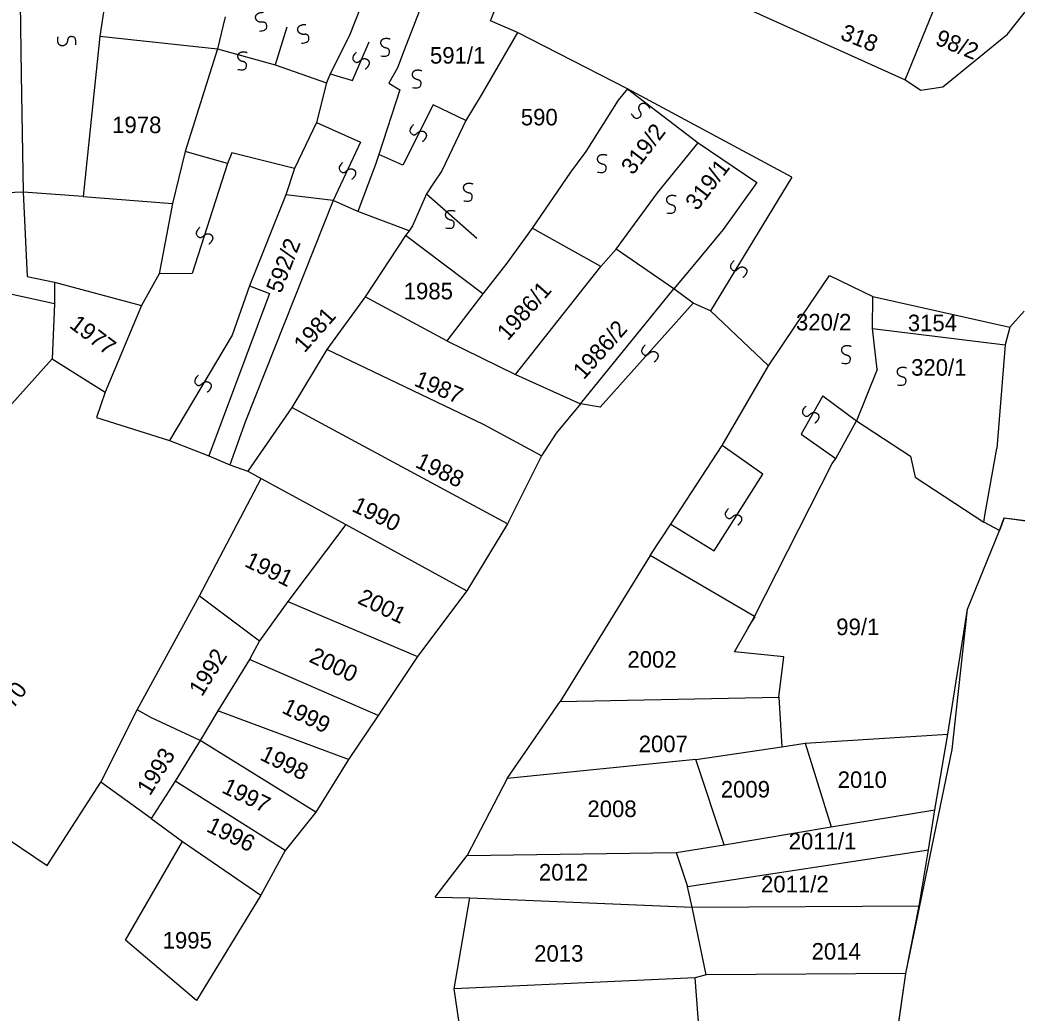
# Model space of a CAD drawing. Extents: x -581999 to -572728, y -1219553 to -1212032.
# Drawn here: x -577960.1 to -577839.6, y -1216017.4 to -1215897.4 of the extents above; entities that cross this region are included whole.
import ezdxf

# ---------------------------------------------------------------- set-up
doc = ezdxf.new("R2010")
doc.units = 0
for name, color, linetype in [('Vrstva 1', 7, 'Continuous'), ('Vrstva 2', 7, 'Continuous'), ('Vrstva 4', 7, 'Continuous'), ('Vrstva 6', 7, 'Continuous'), ('Vrstva 63', 7, 'Continuous')]:
    doc.layers.add(name, color=color, linetype=linetype)

msp = doc.modelspace()

# ---------------------------------------------------------------- linework, layer by layer
at = {"layer": 'Vrstva 1'}
for p, q in [((-577950.427, -1215899.366), (-577936.203, -1215900.862)), ((-577935.016, -1215914.742), (-577940.107, -1215913.283)), ((-577934.485, -1215913.454), (-577935.016, -1215914.742)), ((-577926.881, -1215915.342), (-577934.485, -1215913.454)), ((-577943.264, -1215928.043), (-577945.385, -1215931.886)), ((-577876.62, -1215932.521), (-577878.726, -1215931.588)), ((-577876.62, -1215932.521), (-577869.611, -1215939.181)), ((-577942, -1215948.205), (-577937.267, -1215950.057)), ((-577937.267, -1215950.057), (-577934.718, -1215951.121)), ((-577841.153, -1215957.555), (-577841.692, -1215959.06)), ((-577865.208, -1215984.753), (-577862.035, -1215994.861)), ((-577947.308, -1216008.557), (-577940.422, -1215996.639)), ((-577928.036, -1215997.721), (-577930.951, -1216003.15)), ((-577909.907, -1216003.376), (-577906.034, -1215998.338)), ((-577930.951, -1216003.15), (-577938.76, -1216015.86)), ((-577907.622, -1216014.439), (-577905.704, -1216003.471)), ((-577878.831, -1216004.594), (-577851.398, -1216004.407)), ((-577938.76, -1216015.86), (-577947.308, -1216008.557))]:
    msp.add_line(p, q, dxfattribs=at)
for points in [[(-577917.315, -1215891.763), (-577920.313, -1215899.351)], [(-577903.226, -1215897.498), (-577902.163, -1215894.847), (-577910.46, -1215892.043)], [(-577853.107, -1215904.632), (-577848.095, -1215892.33)], [(-577910.986, -1215894.153), (-577913.643, -1215901.045)], [(-577960.044, -1215895.365), (-577959.935, -1215903.99)], [(-577949.89, -1215895.917), (-577950.427, -1215899.366), (-577952.456, -1215918.732)], [(-577871.498, -1215896.339), (-577853.107, -1215904.632)], [(-577853.107, -1215904.632), (-577851.229, -1215905.854), (-577848.54, -1215905.454), (-577840.724, -1215899.111), (-577838.295, -1215896.004)], [(-577935.27, -1215897.017), (-577936.203, -1215900.862)], [(-577899.959, -1215898.92), (-577903.226, -1215897.498)], [(-577899.959, -1215898.92), (-577904.328, -1215906.474), (-577905.255, -1215907.997)], [(-577886.666, -1215905.714), (-577899.959, -1215898.92)], [(-577920.313, -1215899.351), (-577922.592, -1215903.879), (-577923.029, -1215905.003)], [(-577936.203, -1215900.862), (-577940.107, -1215913.283), (-577941.66, -1215919.557)], [(-577913.643, -1215901.045), (-577914.439, -1215903.166)], [(-577959.935, -1215903.99), (-577959.708, -1215918.187)], [(-577914.439, -1215903.166), (-577915.5, -1215905.021), (-577914.183, -1215905.82), (-577916.706, -1215913.648), (-577917.109, -1215914.834), (-577919.234, -1215920.533)], [(-577923.029, -1215905.003), (-577924.229, -1215909.777)], [(-577886.666, -1215905.714), (-577887.795, -1215907.082), (-577891.696, -1215913.263)], [(-577886.666, -1215905.714), (-577878.118, -1215912.23)], [(-577905.255, -1215907.997), (-577906.183, -1215909.521)], [(-577924.229, -1215909.777), (-577926.881, -1215915.342)], [(-577906.183, -1215909.521), (-577909.1, -1215915.616)], [(-577883.025, -1215918.271), (-577878.118, -1215912.23)], [(-577878.118, -1215912.23), (-577871.017, -1215917.019), (-577875.119, -1215922.713)], [(-577891.696, -1215913.263), (-577893.549, -1215915.78)], [(-577926.881, -1215915.342), (-577927.944, -1215918.524)], [(-577909.1, -1215915.616), (-577910.027, -1215917.007)], [(-577893.549, -1215915.78), (-577898.182, -1215922.534)], [(-577910.027, -1215917.007), (-577910.953, -1215918.397)], [(-577959.708, -1215918.187), (-577965.866, -1215918.452)], [(-577959.708, -1215918.187), (-577959.206, -1215928.403), (-577955.911, -1215929.072)], [(-577952.456, -1215918.732), (-577959.708, -1215918.187)], [(-577910.953, -1215918.397), (-577912.647, -1215922.271), (-577913.059, -1215922.852)], [(-577888.041, -1215925.074), (-577883.025, -1215918.271)], [(-577952.456, -1215918.732), (-577941.66, -1215919.557)], [(-577941.66, -1215919.557), (-577943.264, -1215928.043)], [(-577922.238, -1215919.183), (-577932.838, -1215945.858)], [(-577927.944, -1215918.524), (-577932.326, -1215929.524)], [(-577922.238, -1215919.183), (-577927.944, -1215918.524)], [(-577919.234, -1215920.533), (-577922.238, -1215919.183)], [(-577913.059, -1215922.852), (-577919.234, -1215920.533)], [(-577913.059, -1215922.852), (-577913.471, -1215923.432)], [(-577898.182, -1215922.534), (-577901.225, -1215926.772)], [(-577889.892, -1215927.192), (-577898.182, -1215922.534)], [(-577875.119, -1215922.713), (-577878.953, -1215927.362)], [(-577913.471, -1215923.432), (-577918.37, -1215930.849)], [(-577904.136, -1215930.479), (-577913.471, -1215923.432)], [(-577889.892, -1215927.192), (-577888.041, -1215925.074)], [(-577881.071, -1215929.862), (-577888.041, -1215925.074)], [(-577901.225, -1215926.772), (-577904.136, -1215930.479)], [(-577900.199, -1215940.228), (-577889.892, -1215927.192)], [(-577878.953, -1215927.362), (-577881.071, -1215929.862)], [(-577955.888, -1215931.684), (-577965.642, -1215929.542), (-577972.894, -1215928.865), (-577981.452, -1215929.547)], [(-577955.911, -1215929.072), (-577945.385, -1215931.886)], [(-577955.911, -1215929.072), (-577955.888, -1215931.684)], [(-577866.301, -1215934.258), (-577862.232, -1215928.247), (-577857.031, -1215930.781)], [(-577932.326, -1215929.524), (-577929.916, -1215930.442), (-577937.267, -1215950.057)], [(-577904.136, -1215930.479), (-577908.501, -1215936.173)], [(-577892.334, -1215943.761), (-577881.071, -1215929.862)], [(-577878.726, -1215931.588), (-577881.071, -1215929.862)], [(-577955.888, -1215931.684), (-577956.169, -1215938.316)], [(-577918.37, -1215930.849), (-577923.005, -1215937.205)], [(-577908.501, -1215936.173), (-577918.37, -1215930.849)], [(-577857.043, -1215934.664), (-577857.031, -1215930.781)], [(-577857.031, -1215930.781), (-577840.457, -1215934.502)], [(-577945.385, -1215931.886), (-577949.764, -1215942.355)], [(-577838.715, -1215932.565), (-577840.457, -1215934.502)], [(-577875.219, -1215948.798), (-577869.611, -1215939.181), (-577866.301, -1215934.258)], [(-577856.48, -1215939.624), (-577857.043, -1215934.664)], [(-577857.043, -1215934.664), (-577841.042, -1215936.637)], [(-577840.457, -1215934.502), (-577841.042, -1215936.637)], [(-577908.501, -1215936.173), (-577900.199, -1215940.228)], [(-577923.005, -1215937.205), (-577927.239, -1215944.226)], [(-577904.049, -1215946.259), (-577923.005, -1215937.205)], [(-577841.042, -1215936.637), (-577842.046, -1215949.162)], [(-577956.169, -1215938.316), (-577963.568, -1215946.491), (-577965.49, -1215949.174), (-577969.392, -1215954.967), (-577969.467, -1215955.109)], [(-577956.169, -1215938.316), (-577949.764, -1215942.355)], [(-577856.48, -1215939.624), (-577859.006, -1215945.831)], [(-577900.199, -1215940.228), (-577892.334, -1215943.761)], [(-577949.764, -1215942.355), (-577950.827, -1215945.403), (-577942, -1215948.205)], [(-577927.239, -1215944.226), (-577932.534, -1215951.908)], [(-577901.173, -1215958.266), (-577927.239, -1215944.226)], [(-577892.334, -1215943.761), (-577895.294, -1215947.304)], [(-577932.838, -1215945.858), (-577934.718, -1215951.121)], [(-577861.499, -1215950.392), (-577859.006, -1215945.831)], [(-577859.006, -1215945.831), (-577852.462, -1215950.112), (-577851.891, -1215952.636), (-577843.616, -1215958.086)], [(-577897.064, -1215950.054), (-577904.049, -1215946.259)], [(-577895.294, -1215947.304), (-577897.064, -1215950.054)], [(-577881.419, -1215958.298), (-577875.219, -1215948.798)], [(-577843.421, -1215957.01), (-577842.046, -1215949.162)], [(-577897.064, -1215950.054), (-577901.173, -1215958.266)], [(-577871.3, -1215969.444), (-577861.916, -1215950.959), (-577861.499, -1215950.392)], [(-577934.718, -1215951.121), (-577932.534, -1215951.908)], [(-577932.534, -1215951.908), (-577930.946, -1215952.774)], [(-577938.366, -1215966.948), (-577930.946, -1215952.774)], [(-577930.946, -1215952.774), (-577920.678, -1215958.362)], [(-577847.939, -1215983.69), (-577845.578, -1215968.561), (-577841.692, -1215959.06), (-577843.616, -1215958.086)], [(-577843.616, -1215958.086), (-577843.421, -1215957.01)], [(-577841.153, -1215957.555), (-577828.196, -1215959.173)], [(-577920.678, -1215958.362), (-577927.691, -1215967.631)], [(-577920.678, -1215958.362), (-577906.072, -1215966.344)], [(-577901.173, -1215958.266), (-577906.072, -1215966.344)], [(-577883.937, -1215962.087), (-577881.419, -1215958.298)], [(-577883.937, -1215962.087), (-577894.792, -1215979.728)], [(-577871.3, -1215969.444), (-577883.937, -1215962.087)], [(-577906.072, -1215966.344), (-577912.024, -1215974.287)], [(-577945.916, -1215980.723), (-577938.366, -1215966.948)], [(-577938.366, -1215966.948), (-577931.13, -1215972.397)], [(-577927.691, -1215967.631), (-577931.13, -1215972.397)], [(-577927.691, -1215967.631), (-577912.024, -1215974.287)], [(-577872.171, -1215970.981), (-577871.698, -1215970.229)], [(-577871.698, -1215970.229), (-577871.3, -1215969.444)], [(-577871.698, -1215970.229), (-577871.23, -1215969.485)], [(-577871.23, -1215969.485), (-577871.3, -1215969.444)], [(-577868.366, -1215979.193), (-577867.773, -1215974.343), (-577873.75, -1215973.75), (-577872.171, -1215970.981)], [(-577931.13, -1215972.397), (-577932.323, -1215974.649)], [(-577932.323, -1215974.649), (-577936.162, -1215980.872)], [(-577916.789, -1215981.437), (-577932.323, -1215974.649)], [(-577912.024, -1215974.287), (-577916.789, -1215981.437)], [(-577901.184, -1215989.032), (-577894.792, -1215979.728)], [(-577894.792, -1215979.728), (-577868.366, -1215979.193)], [(-577868.366, -1215979.193), (-577867.998, -1215985.208)], [(-577950.29, -1215989.465), (-577945.916, -1215980.723)], [(-577944.173, -1215981.714), (-577945.916, -1215980.723)], [(-577936.162, -1215980.872), (-577938.281, -1215984.448)], [(-577920.363, -1215986.733), (-577936.162, -1215980.872)], [(-577938.281, -1215984.448), (-577944.173, -1215981.714)], [(-577916.789, -1215981.437), (-577920.363, -1215986.733)], [(-577938.281, -1215984.448), (-577941.326, -1215989.348)], [(-577924.333, -1215993.088), (-577938.281, -1215984.448)], [(-577867.998, -1215985.208), (-577865.208, -1215984.753), (-577847.939, -1215983.69)], [(-577849.511, -1215992.806), (-577847.939, -1215983.69)], [(-577878.418, -1215986.743), (-577867.998, -1215985.208)], [(-577920.363, -1215986.733), (-577924.333, -1215993.088)], [(-577878.418, -1215986.743), (-577901.184, -1215989.032)], [(-577874.977, -1215997.031), (-577878.418, -1215986.743)], [(-577956.776, -1215999.528), (-577950.29, -1215989.465)], [(-577944.238, -1215993.85), (-577950.29, -1215989.465)], [(-577941.326, -1215989.348), (-577944.238, -1215993.85)], [(-577928.036, -1215997.721), (-577941.326, -1215989.348)], [(-577901.184, -1215989.032), (-577906.034, -1215998.338)], [(-577974.756, -1215990.892), (-577963.165, -1215995.263), (-577956.776, -1215999.528)], [(-577924.333, -1215993.088), (-577928.036, -1215997.721)], [(-577874.977, -1215997.031), (-577862.035, -1215994.861), (-577849.511, -1215992.806)], [(-577850.297, -1215997.654), (-577849.511, -1215992.806)], [(-577944.238, -1215993.85), (-577940.422, -1215996.639)], [(-577940.422, -1215996.639), (-577930.951, -1216003.15)], [(-577880.765, -1215997.992), (-577874.977, -1215997.031)], [(-577879.427, -1216002.068), (-577850.297, -1215997.654)], [(-577853.043, -1216012.586), (-577851.398, -1216004.407), (-577850.297, -1215997.654)], [(-577906.034, -1215998.338), (-577880.765, -1215997.992)], [(-577880.765, -1215997.992), (-577879.427, -1216002.068)], [(-577877.145, -1216012.741), (-577878.831, -1216004.594), (-577879.427, -1216002.068)], [(-577909.907, -1216003.376), (-577905.704, -1216003.471), (-577878.831, -1216004.594)], [(-577878.496, -1216013.127), (-577907.622, -1216014.439)], [(-577877.145, -1216012.741), (-577878.496, -1216013.127)], [(-577877.155, -1216030.671), (-577878.496, -1216013.127)], [(-577853.043, -1216012.586), (-577877.145, -1216012.741)], [(-577854.772, -1216024.692), (-577853.043, -1216012.586)], [(-577908.988, -1216034.275), (-577906.298, -1216023.171), (-577907.622, -1216014.439)]]:
    msp.add_lwpolyline(points, dxfattribs=at)
at = {"layer": 'Vrstva 4'}
for p, q in [((-577927.827, -1215898.25), (-577929.232, -1215902.801)), ((-577919.91, -1215904.718), (-577917.867, -1215900.046)), ((-577922.592, -1215903.879), (-577919.91, -1215904.718)), ((-577935.016, -1215914.742), (-577939.27, -1215928.036)), ((-577866.82, -1215916.364), (-577876.62, -1215932.521)), ((-577939.27, -1215928.036), (-577943.264, -1215928.043))]:
    msp.add_line(p, q, dxfattribs=at)
for points in [[(-577936.203, -1215900.862), (-577929.232, -1215902.801), (-577923.029, -1215905.003)], [(-577866.82, -1215916.364), (-577886.666, -1215905.714)], [(-577906.183, -1215909.521), (-577910.16, -1215907.629), (-577913.797, -1215914.924), (-577916.706, -1215913.648)], [(-577924.229, -1215909.777), (-577918.923, -1215912.159), (-577922.238, -1215919.183)], [(-577910.953, -1215918.397), (-577904.874, -1215923.745)], [(-577932.326, -1215929.524), (-577934.451, -1215935.488), (-577942, -1215948.205)], [(-577878.726, -1215931.588), (-577889.964, -1215944.163), (-577892.334, -1215943.761)], [(-577863.047, -1215942.797), (-577865.679, -1215947.432)], [(-577863.047, -1215942.797), (-577859.006, -1215945.831)], [(-577865.679, -1215947.432), (-577861.499, -1215950.392)], [(-577881.419, -1215958.298), (-577876.199, -1215961.542), (-577870.304, -1215952.273), (-577875.219, -1215948.798)]]:
    msp.add_lwpolyline(points, dxfattribs=at)
at = {"layer": 'Vrstva 6'}
for points in [[(-577931.13, -1215898.745), (-577930.279, -1215898.656), (-577930.227, -1215897.898), (-577930.543, -1215897.642), (-577930.959, -1215897.687), (-577931.291, -1215897.605), (-577931.508, -1215897.397), (-577931.599, -1215897.185), (-577931.6, -1215896.916), (-577931.397, -1215896.611), (-577930.809, -1215896.441), (-577930.629, -1215896.474)], [(-577926.039, -1215900.204), (-577925.188, -1215900.115), (-577925.136, -1215899.357), (-577925.452, -1215899.101), (-577925.868, -1215899.146), (-577926.2, -1215899.064), (-577926.417, -1215898.856), (-577926.508, -1215898.644), (-577926.509, -1215898.375), (-577926.306, -1215898.07), (-577925.718, -1215897.9), (-577925.538, -1215897.933)], [(-577953.341, -1215900.408), (-577953.246, -1215899.557), (-577953.976, -1215899.345), (-577954.293, -1215899.599), (-577954.338, -1215900.015), (-577954.489, -1215900.322), (-577954.738, -1215900.489), (-577954.965, -1215900.533), (-577955.228, -1215900.477), (-577955.483, -1215900.213), (-577955.523, -1215899.603), (-577955.453, -1215899.434)], [(-577916.458, -1215901.726), (-577915.617, -1215901.878), (-577915.354, -1215901.164), (-577915.586, -1215900.83), (-577915.998, -1215900.757), (-577916.294, -1215900.585), (-577916.444, -1215900.324), (-577916.472, -1215900.095), (-577916.398, -1215899.837), (-577916.117, -1215899.601), (-577915.505, -1215899.603), (-577915.342, -1215899.685)], [(-577933.732, -1215903.368), (-577932.891, -1215903.52), (-577932.628, -1215902.806), (-577932.86, -1215902.472), (-577933.272, -1215902.399), (-577933.568, -1215902.227), (-577933.718, -1215901.966), (-577933.746, -1215901.737), (-577933.672, -1215901.479), (-577933.391, -1215901.243), (-577932.779, -1215901.245), (-577932.616, -1215901.327)], [(-577919.449, -1215901.291), (-577920.036, -1215901.913), (-577919.581, -1215902.522), (-577919.175, -1215902.51), (-577918.889, -1215902.205), (-577918.583, -1215902.051), (-577918.283, -1215902.067), (-577918.076, -1215902.169), (-577917.9, -1215902.372), (-577917.855, -1215902.736), (-577918.19, -1215903.248), (-577918.348, -1215903.34)], [(-577912.64, -1215905.556), (-577911.799, -1215905.708), (-577911.536, -1215904.994), (-577911.768, -1215904.66), (-577912.18, -1215904.587), (-577912.476, -1215904.415), (-577912.626, -1215904.154), (-577912.654, -1215903.925), (-577912.58, -1215903.667), (-577912.299, -1215903.431), (-577911.687, -1215903.433), (-577911.524, -1215903.515)], [(-577886.232, -1215908.7), (-577885.752, -1215909.407), (-577885.058, -1215909.096), (-577884.981, -1215908.696), (-577885.217, -1215908.351), (-577885.302, -1215908.019), (-577885.22, -1215907.729), (-577885.076, -1215907.549), (-577884.84, -1215907.421), (-577884.475, -1215907.457), (-577884.048, -1215907.896), (-577883.993, -1215908.069)], [(-577912.54, -1215910.046), (-577913.127, -1215910.668), (-577912.672, -1215911.277), (-577912.266, -1215911.265), (-577911.98, -1215910.96), (-577911.674, -1215910.806), (-577911.374, -1215910.822), (-577911.167, -1215910.924), (-577910.991, -1215911.127), (-577910.946, -1215911.491), (-577911.281, -1215912.003), (-577911.439, -1215912.095)], [(-577921.086, -1215914.605), (-577921.673, -1215915.227), (-577921.218, -1215915.836), (-577920.812, -1215915.824), (-577920.526, -1215915.519), (-577920.22, -1215915.365), (-577919.92, -1215915.381), (-577919.713, -1215915.483), (-577919.537, -1215915.686), (-577919.492, -1215916.05), (-577919.827, -1215916.562), (-577919.985, -1215916.654)], [(-577890.274, -1215915.769), (-577889.433, -1215915.921), (-577889.17, -1215915.207), (-577889.402, -1215914.873), (-577889.814, -1215914.8), (-577890.11, -1215914.628), (-577890.26, -1215914.367), (-577890.288, -1215914.138), (-577890.214, -1215913.88), (-577889.933, -1215913.644), (-577889.321, -1215913.646), (-577889.158, -1215913.728)], [(-577906.457, -1215919.235), (-577905.616, -1215919.387), (-577905.353, -1215918.673), (-577905.585, -1215918.339), (-577905.997, -1215918.266), (-577906.293, -1215918.094), (-577906.443, -1215917.833), (-577906.471, -1215917.604), (-577906.397, -1215917.346), (-577906.116, -1215917.11), (-577905.504, -1215917.112), (-577905.341, -1215917.194)], [(-577881.91, -1215920.694), (-577881.069, -1215920.846), (-577880.806, -1215920.132), (-577881.038, -1215919.798), (-577881.45, -1215919.725), (-577881.746, -1215919.553), (-577881.896, -1215919.292), (-577881.924, -1215919.063), (-577881.85, -1215918.805), (-577881.569, -1215918.569), (-577880.957, -1215918.571), (-577880.794, -1215918.653)], [(-577908.639, -1215922.517), (-577907.798, -1215922.669), (-577907.535, -1215921.955), (-577907.767, -1215921.621), (-577908.179, -1215921.548), (-577908.475, -1215921.376), (-577908.625, -1215921.115), (-577908.653, -1215920.886), (-577908.579, -1215920.628), (-577908.298, -1215920.392), (-577907.686, -1215920.394), (-577907.523, -1215920.476)], [(-577938.36, -1215922.447), (-577938.947, -1215923.069), (-577938.492, -1215923.678), (-577938.086, -1215923.666), (-577937.8, -1215923.361), (-577937.494, -1215923.207), (-577937.194, -1215923.223), (-577936.987, -1215923.325), (-577936.811, -1215923.528), (-577936.766, -1215923.892), (-577937.101, -1215924.404), (-577937.259, -1215924.496)], [(-577873.809, -1215926.46), (-577874.396, -1215927.082), (-577873.941, -1215927.691), (-577873.535, -1215927.679), (-577873.249, -1215927.374), (-577872.943, -1215927.22), (-577872.643, -1215927.236), (-577872.436, -1215927.338), (-577872.26, -1215927.541), (-577872.215, -1215927.905), (-577872.55, -1215928.417), (-577872.708, -1215928.509)], [(-577884.538, -1215936.673), (-577885.125, -1215937.295), (-577884.67, -1215937.904), (-577884.264, -1215937.892), (-577883.978, -1215937.587), (-577883.672, -1215937.433), (-577883.372, -1215937.449), (-577883.165, -1215937.551), (-577882.989, -1215937.754), (-577882.944, -1215938.118), (-577883.279, -1215938.63), (-577883.437, -1215938.722)], [(-577860.765, -1215938.849), (-577859.924, -1215939.001), (-577859.661, -1215938.287), (-577859.893, -1215937.953), (-577860.305, -1215937.88), (-577860.601, -1215937.708), (-577860.751, -1215937.447), (-577860.779, -1215937.218), (-577860.705, -1215936.96), (-577860.424, -1215936.724), (-577859.812, -1215936.726), (-577859.649, -1215936.808)], [(-577854.047, -1215941.47), (-577853.206, -1215941.622), (-577852.943, -1215940.908), (-577853.175, -1215940.574), (-577853.587, -1215940.501), (-577853.883, -1215940.329), (-577854.033, -1215940.068), (-577854.061, -1215939.839), (-577853.987, -1215939.581), (-577853.706, -1215939.345), (-577853.094, -1215939.347), (-577852.931, -1215939.429)], [(-577938.542, -1215940.32), (-577939.129, -1215940.942), (-577938.674, -1215941.551), (-577938.268, -1215941.539), (-577937.982, -1215941.234), (-577937.676, -1215941.08), (-577937.376, -1215941.096), (-577937.169, -1215941.198), (-577936.993, -1215941.401), (-577936.948, -1215941.765), (-577937.283, -1215942.277), (-577937.441, -1215942.369)], [(-577865.109, -1215944.044), (-577865.696, -1215944.666), (-577865.241, -1215945.275), (-577864.835, -1215945.263), (-577864.549, -1215944.958), (-577864.243, -1215944.804), (-577863.943, -1215944.82), (-577863.736, -1215944.922), (-577863.56, -1215945.125), (-577863.515, -1215945.489), (-577863.85, -1215946.001), (-577864.008, -1215946.093)], [(-577874.44, -1215956.398), (-577875.027, -1215957.02), (-577874.572, -1215957.629), (-577874.166, -1215957.617), (-577873.88, -1215957.312), (-577873.574, -1215957.158), (-577873.274, -1215957.174), (-577873.067, -1215957.276), (-577872.891, -1215957.479), (-577872.846, -1215957.843), (-577873.181, -1215958.355), (-577873.339, -1215958.447)]]:
    msp.add_open_spline(points, degree=2, dxfattribs=at)
at = {"layer": 'Vrstva 63'}
for p, q in [((-577841.692, -1215959.06), (-577841.153, -1215957.555)), ((-577841.153, -1215957.555), (-577826.747, -1215959.48)), ((-577845.578, -1215968.561), (-577841.692, -1215959.06)), ((-577847.408, -1215985.546), (-577845.578, -1215968.561)), ((-577853.043, -1216012.586), (-577847.408, -1215985.546)), ((-577854.772, -1216024.692), (-577853.043, -1216012.586))]:
    msp.add_line(p, q, dxfattribs=at)

# ---------------------------------------------------------------- texts
at = {"layer": 'Vrstva 2'}
for s, rotation, p in [('318', 338.27881, (-577861.062, -1215899.667)), ('98/2', 338.27881, (-577849.599, -1215900.32)), ('319/2', 52.47678, (-577886.018, -1215916.221)), ('319/1', 52.47678, (-577878.256, -1215920.528)), ('592/2', 68.72197, (-577928.54, -1215930.526)), ('1986/1', 48.61246, (-577901.119, -1215936.238)), ('1981', 48.61246, (-577925.686, -1215937.693)), ('1977', 323.04609, (-577954.22, -1215934.468)), ('1986/2', 48.61246, (-577891.943, -1215940.941)), ('1987', 337.23769, (-577912.565, -1215941.528)), ('1988', 334.12169, (-577912.419, -1215951.36)), ('1990', 334.12169, (-577920.089, -1215956.672)), ('1991', 334.12169, (-577933.052, -1215963.345)), ('2001', 334.12169, (-577919.4, -1215967.807)), ('1992', 58.25961, (-577938.085, -1215979.235)), ('2000', 334.12169, (-577925.261, -1215974.881)), ('1970', 52.52806, (-577962.711, -1215983.054)), ('1999', 334.12169, (-577928.562, -1215981.036)), ('1993', 58.25961, (-577944.366, -1215991.226)), ('1998', 334.12169, (-577931.215, -1215986.721)), ('1997', 334.12169, (-577935.807, -1215990.679)), ('1996', 334.12169, (-577937.672, -1215995.371))]:
    msp.add_text(s, height=2, rotation=rotation, dxfattribs=at).set_placement(p)
for s, p in [('591/1', (-577910.529, -1215902.664)), ('590', (-577899.554, -1215910.128)), ('1978', (-577948.937, -1215911.061)), ('1985', (-577913.705, -1215931.141)), ('320/2', (-577866.302, -1215934.9)), ('3154', (-577852.786, -1215934.994)), ('320/1', (-577852.387, -1215940.368)), ('99/1', (-577861.435, -1215971.717)), ('2002', (-577886.674, -1215975.644)), ('2007', (-577885.311, -1215985.856)), ('2010', (-577861.265, -1215990.176)), ('2009', (-577875.392, -1215991.335)), ('2008', (-577891.505, -1215993.693)), ('2011/1', (-577867.18, -1215997.6)), ('2012', (-577897.364, -1216001.364)), ('2011/2', (-577870.528, -1216002.795)), ('1995', (-577942.834, -1216009.584)), ('2013', (-577897.939, -1216011.169)), ('2014', (-577864.412, -1216010.917))]:
    msp.add_text(s, height=2, dxfattribs=at).set_placement(p)

doc.saveas('drawing.dxf')
